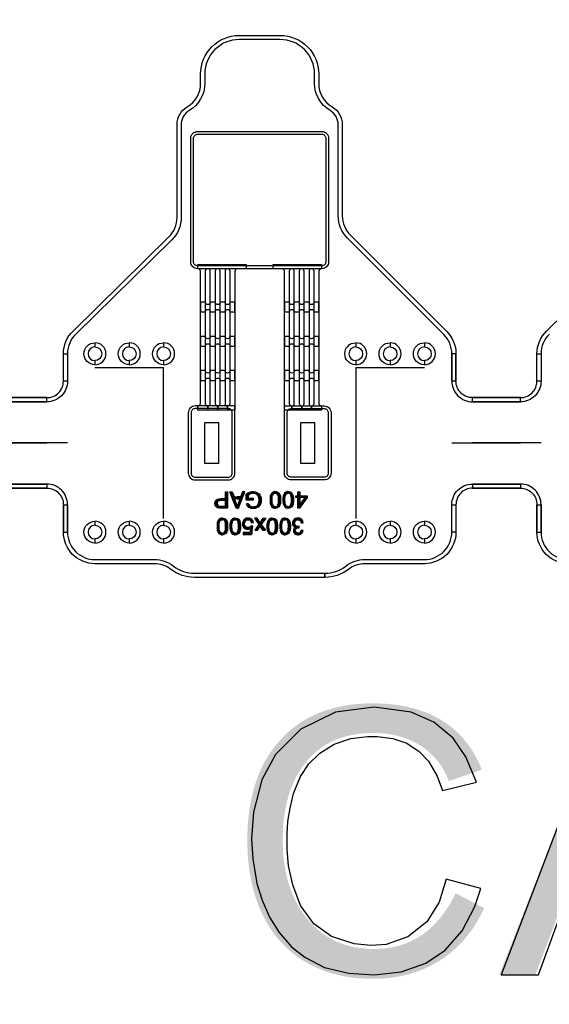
# Model space of a CAD drawing. Extents: x -63500 to 63500, y -63500 to 63500.
# Tile 289 of 296: x 21107 to 24966, y 26429 to 33606. Entities that reach past the tile are written whole.
import ezdxf

# ---------------------------------------------------------------- set-up
doc = ezdxf.new("R2010")
doc.units = 13
doc.header["$MEASUREMENT"] = 0
for name, color, linetype in [('1_Metal', 2, 'Continuous'), ('2_Electrodes', 5, 'Continuous'), ('3_Outline', 4, 'Continuous')]:
    doc.layers.add(name, color=color, linetype=linetype)
doc.styles.get("Standard").update_dxf_attribs({"font": 'arial.ttf'})

msp = doc.modelspace()

# ---------------------------------------------------------------- linework, layer by layer
for p, q in [((21655.8, 31070.8), (21905.8, 31070.8)), ((21905.8, 31070.8), (22155.8, 31070.8)), ((22155.8, 29970.8), (22155.8, 31070.8)), ((23555.8, 31070.8), (23555.8, 29970.8)), ((23555.8, 31070.8), (23805.8, 31070.8)), ((23805.8, 31070.8), (24055.8, 31070.8)), ((20805.8, 30520.8), (21305.8, 30520.8)), ((21455.8, 30520.8), (20955.8, 30520.8)), ((24255.8, 30520.8), (24755.8, 30520.8)), ((24905.8, 30520.8), (24405.8, 30520.8))]:
    msp.add_line(p, q)
for points in [[(22555.8, 30670.8), (22555.8, 30370.8), (22455.8, 30370.8), (22455.8, 30670.8)], [(23255.8, 30670.8), (23255.8, 30370.8), (23155.8, 30370.8), (23155.8, 30670.8)]]:
    msp.add_lwpolyline(points, close=True)
for radius in [50000, 47500, 45000]:
    msp.add_circle((0, 0), radius)
at = {"layer": '1_Metal'}
msp.add_line((23035.8, 30790.8), (23035.8, 30790.8), dxfattribs=at)
for points in [[(-50000, 0, -1), (50000, 0), (51000, 0, 1), (-51000, 0)], [(22403.8, 31790.8, -0.414214), (22353.8, 31840.8), (22353.8, 32740.8, -0.414214), (22403.8, 32790.8), (23307.8, 32790.8, -0.414214), (23357.8, 32740.8), (23357.8, 31840.8, -0.414214), (23307.8, 31790.8), (22403.8, 31790.8)], [(22757.8, 31790.8), (22693.8, 31790.8, 0.414214), (22675.8, 31772.8), (22675.8, 30760.8), (22621.8, 30760.8), (22621.8, 30790.8, 0.414214), (22639.8, 30808.8), (22639.8, 31772.8, 1), (22603.8, 31772.8), (22603.8, 30808.8, 0.414214), (22621.8, 30790.8), (22621.8, 30790.8), (22621.8, 30760.8), (22549.8, 30760.8), (22549.8, 30790.8, 0.414214), (22567.8, 30808.8), (22567.8, 31772.8, 1), (22531.8, 31772.8), (22531.8, 30808.8, 0.414214), (22549.8, 30790.8), (22549.8, 30790.8), (22549.8, 30760.8), (22477.8, 30760.8), (22477.8, 30790.8, 0.414214), (22495.8, 30808.8), (22495.8, 31772.8, 1), (22459.8, 31772.8), (22459.8, 30808.8, 0.414214), (22477.8, 30790.8), (22477.8, 30790.8), (22477.8, 30760.8), (22405.8, 30760.8), (22405.8, 30790.8, 0.414214), (22423.8, 30808.8), (22423.8, 31772.8, 0.414214), (22405.8, 31790.8), (22405.8, 31820.8), (22757.8, 31820.8)], [(23305.8, 31790.8), (23305.8, 31790.8, 0.414214), (23287.8, 31772.8), (23287.8, 30808.8, 0.414214), (23305.8, 30790.8), (23305.8, 30760.8), (23233.8, 30760.8), (23233.8, 30790.8), (23233.8, 30790.8, 0.414214), (23251.8, 30808.8), (23251.8, 31772.8, 1), (23215.8, 31772.8), (23215.8, 30808.8, 0.414214), (23233.8, 30790.8), (23233.8, 30760.8), (23161.8, 30760.8), (23161.8, 30790.8), (23161.8, 30790.8, 0.414214), (23179.8, 30808.8), (23179.8, 31772.8, 1), (23143.8, 31772.8), (23143.8, 30808.8, 0.414214), (23161.8, 30790.8), (23161.8, 30760.8), (23089.8, 30760.8), (23089.8, 30790.8), (23089.8, 30790.8, 0.414214), (23107.8, 30808.8), (23107.8, 31772.8, 1), (23071.8, 31772.8), (23071.8, 30808.8, 0.414214), (23089.8, 30790.8), (23089.8, 30760.8), (23035.8, 30760.8), (23035.8, 31772.8, 0.414214), (23017.8, 31790.8), (22953.8, 31790.8), (22953.8, 31820.8), (23305.8, 31820.8)], [(22639.8, 31475.6), (22675.8, 31475.6), (22675.8, 31547.6), (22639.8, 31547.6, -0.414214), (22621.8, 31529.6), (22621.8, 31529.6, -0.414214), (22603.8, 31547.6), (22567.8, 31547.6, -0.414214), (22549.8, 31529.6), (22549.8, 31529.6, -0.414214), (22531.8, 31547.6), (22495.8, 31547.6, -0.414214), (22477.8, 31529.6), (22477.8, 31529.6, -0.414214), (22459.8, 31547.6), (22423.8, 31547.6), (22423.8, 31475.6), (22459.8, 31475.6, -0.414214), (22477.8, 31493.6), (22477.8, 31493.6, -0.414214), (22495.8, 31475.6), (22531.8, 31475.6, -0.414214), (22549.8, 31493.6), (22549.8, 31493.6, -0.414214), (22567.8, 31475.6), (22603.8, 31475.6, -0.414214), (22621.8, 31493.6), (22621.8, 31493.6, -0.414214)], [(23251.8, 31475.6), (23287.8, 31475.6), (23287.8, 31547.6), (23251.8, 31547.6, -0.414214), (23233.8, 31529.6), (23233.8, 31529.6, -0.414214), (23215.8, 31547.6), (23179.8, 31547.6, -0.414214), (23161.8, 31529.6), (23161.8, 31529.6, -0.414214), (23143.8, 31547.6), (23107.8, 31547.6, -0.414214), (23089.8, 31529.6), (23089.8, 31529.6, -0.414214), (23071.8, 31547.6), (23035.8, 31547.6), (23035.8, 31475.6), (23071.8, 31475.6, -0.414214), (23089.8, 31493.6), (23089.8, 31493.6, -0.414214), (23107.8, 31475.6), (23143.8, 31475.6, -0.414214), (23161.8, 31493.6), (23161.8, 31493.6, -0.414214), (23179.8, 31475.6), (23215.8, 31475.6, -0.414214), (23233.8, 31493.6), (23233.8, 31493.6, -0.414214)], [(22639.8, 31225.6), (22675.8, 31225.6), (22675.8, 31297.6), (22639.8, 31297.6, -0.414214), (22621.8, 31279.6), (22621.8, 31279.6, -0.414214), (22603.8, 31297.6), (22567.8, 31297.6, -0.414214), (22549.8, 31279.6), (22549.8, 31279.6, -0.414214), (22531.8, 31297.6), (22495.8, 31297.6, -0.414214), (22477.8, 31279.6), (22477.8, 31279.6, -0.414214), (22459.8, 31297.6), (22423.8, 31297.6), (22423.8, 31225.6), (22459.8, 31225.6, -0.414214), (22477.8, 31243.6), (22477.8, 31243.6, -0.414214), (22495.8, 31225.6), (22531.8, 31225.6, -0.414214), (22549.8, 31243.6), (22549.8, 31243.6, -0.414214), (22567.8, 31225.6), (22603.8, 31225.6, -0.414214), (22621.8, 31243.6), (22621.8, 31243.6, -0.414214)], [(23251.8, 31225.6), (23287.8, 31225.6), (23287.8, 31297.6), (23251.8, 31297.6, -0.414214), (23233.8, 31279.6), (23233.8, 31279.6, -0.414214), (23215.8, 31297.6), (23179.8, 31297.6, -0.414214), (23161.8, 31279.6), (23161.8, 31279.6, -0.414214), (23143.8, 31297.6), (23107.8, 31297.6, -0.414214), (23089.8, 31279.6), (23089.8, 31279.6, -0.414214), (23071.8, 31297.6), (23035.8, 31297.6), (23035.8, 31225.6), (23071.8, 31225.6, -0.414214), (23089.8, 31243.6), (23089.8, 31243.6, -0.414214), (23107.8, 31225.6), (23143.8, 31225.6, -0.414214), (23161.8, 31243.6), (23161.8, 31243.6, -0.414214), (23179.8, 31225.6), (23215.8, 31225.6, -0.414214), (23233.8, 31243.6), (23233.8, 31243.6, -0.414214)], [(22639.8, 30975.6), (22675.8, 30975.6), (22675.8, 31047.6), (22639.8, 31047.6, -0.414214), (22621.8, 31029.6), (22621.8, 31029.6, -0.414214), (22603.8, 31047.6), (22567.8, 31047.6, -0.414214), (22549.8, 31029.6), (22549.8, 31029.6, -0.414214), (22531.8, 31047.6), (22495.8, 31047.6, -0.414214), (22477.8, 31029.6), (22477.8, 31029.6, -0.414214), (22459.8, 31047.6), (22423.8, 31047.6), (22423.8, 30975.6), (22459.8, 30975.6, -0.414214), (22477.8, 30993.6), (22477.8, 30993.6, -0.414214), (22495.8, 30975.6), (22531.8, 30975.6, -0.414214), (22549.8, 30993.6), (22549.8, 30993.6, -0.414214), (22567.8, 30975.6), (22603.8, 30975.6, -0.414214), (22621.8, 30993.6), (22621.8, 30993.6, -0.414214)], [(23251.8, 30975.6), (23287.8, 30975.6), (23287.8, 31047.6), (23251.8, 31047.6, -0.414214), (23233.8, 31029.6), (23233.8, 31029.6, -0.414214), (23215.8, 31047.6), (23179.8, 31047.6, -0.414214), (23161.8, 31029.6), (23161.8, 31029.6, -0.414214), (23143.8, 31047.6), (23107.8, 31047.6, -0.414214), (23089.8, 31029.6), (23089.8, 31029.6, -0.414214), (23071.8, 31047.6), (23035.8, 31047.6), (23035.8, 30975.6), (23071.8, 30975.6, -0.414214), (23089.8, 30993.6), (23089.8, 30993.6, -0.414214), (23107.8, 30975.6), (23143.8, 30975.6, -0.414214), (23161.8, 30993.6), (23161.8, 30993.6, -0.414214), (23179.8, 30975.6), (23215.8, 30975.6, -0.414214), (23233.8, 30993.6), (23233.8, 30993.6, -0.414214)], [(22385.8, 30790.8, 0.414214), (22335.8, 30740.8), (22335.8, 30300.8, 0.414214), (22385.8, 30250.8), (22625.8, 30250.8, 0.414214), (22675.8, 30300.8), (22675.8, 30790.8)], [(23325.8, 30790.8, -0.414214), (23375.8, 30740.8), (23375.8, 30300.8, -0.414214), (23325.8, 30250.8), (23085.8, 30250.8, -0.414214), (23035.8, 30300.8), (23035.8, 30790.8)]]:
    msp.add_lwpolyline(points, format="xyb", close=True, dxfattribs=at)
for points in [[(22621.6, 30164.7), (22621.6, 30044.2), (22568.8, 30044.2), (22557.3, 30045.7), (22549, 30048), (22541.5, 30052.6), (22535, 30060.5), (22531.6, 30068.3), (22530.1, 30076.1), (22530.1, 30081), (22531.4, 30089.9), (22534.6, 30097.8), (22540.8, 30105.7), (22548.8, 30111.3), (22558.7, 30114.2), (22570.4, 30115.5), (22605.6, 30115.5), (22605.6, 30101.4), (22571.1, 30101.4), (22561.3, 30099.7), (22553.9, 30096.4), (22549.4, 30091.6), (22547, 30085.1), (22546.5, 30079.5), (22547.1, 30073.8), (22550.3, 30066.8), (22555.1, 30062.1), (22560.1, 30059.7), (22566.6, 30058.8), (22605.6, 30058.8), (22605.6, 30164.7), (22621.6, 30164.7)], [(22692.7, 30057.2), (22692.7, 30044.6), (22684.5, 30044.6), (22638.5, 30165.2), (22655.3, 30165.2), (22668.9, 30127.9), (22692.7, 30127.9), (22692.7, 30114.4), (22673.3, 30114.4), (22692.7, 30057.2)], [(22692.7, 30057.2), (22692.7, 30044.6), (22700.8, 30044.6), (22746.8, 30165.2), (22730, 30165.2), (22716.5, 30127.9), (22692.7, 30127.9), (22692.7, 30114.4), (22712, 30114.4), (22692.7, 30057.2)], [(22807.8, 30117.2), (22807.8, 30103.2), (22757, 30103.2), (22757, 30147.6), (22770.2, 30156.8), (22784.2, 30162.7), (22798, 30166.1), (22812.6, 30166.1), (22824.8, 30164.1), (22837.1, 30159.9), (22852, 30148.9), (22860.3, 30137.6), (22865.7, 30123.3), (22867.8, 30108.8), (22867.8, 30101.8), (22866.4, 30089.5), (22863.1, 30078.2), (22857.6, 30066.7), (22849.3, 30056.7), (22841.7, 30051), (22833.1, 30046.8), (22822.3, 30043.6), (22811, 30042.3), (22804.3, 30042.3), (22794.1, 30043.3), (22783.9, 30046.8), (22776.6, 30050.6), (22769.9, 30055.9), (22763.6, 30065), (22758.7, 30078.1), (22773.1, 30082), (22776.6, 30072.4), (22782.3, 30064.5), (22790.1, 30059.5), (22798.7, 30056.8), (22807.7, 30055.9), (22816.2, 30056.5), (22825, 30058.6), (22832.7, 30062.3), (22839.3, 30067.6), (22843.6, 30073.3), (22847.8, 30081.8), (22850.6, 30091.8), (22851.6, 30100.1), (22851.6, 30108.1), (22850.2, 30119.1), (22847.2, 30128.6), (22841.2, 30138.3), (22833.5, 30144.7), (22824.7, 30149.3), (22815.9, 30151.4), (22808.4, 30152.1), (22805.7, 30152.1), (22798.3, 30151.3), (22789.8, 30149.1), (22780.9, 30145.1), (22772.6, 30139.7), (22772.6, 30117.2), (22807.8, 30117.2)], [(22969.8, 30166), (22963.6, 30166), (22951.7, 30162.2), (22943.9, 30155.2), (22937.5, 30145.4), (22933.2, 30132.4), (22931.4, 30118.9), (22931.4, 30094.3), (22933, 30079.1), (22937.2, 30066.2), (22944.5, 30054.7), (22953.4, 30047.8), (22963.5, 30044.3), (22969.8, 30044.2), (22969.8, 30056.2), (22963.7, 30057.2), (22956.8, 30061), (22950.9, 30069.5), (22947.7, 30080.9), (22946.4, 30090.8), (22945.8, 30100.5), (22945.8, 30110.1), (22946.3, 30119), (22947.3, 30127.8), (22949.4, 30137.4), (22952.9, 30144.9), (22958.4, 30150.6), (22964.2, 30153.5), (22969.8, 30154.4)], [(22969.8, 30166), (22976, 30166), (22987.9, 30162.2), (22995.7, 30155.2), (23002.1, 30145.4), (23006.4, 30132.4), (23008.2, 30118.9), (23008.2, 30094.3), (23006.6, 30079.1), (23002.4, 30066.2), (22995.1, 30054.7), (22986.2, 30047.8), (22976.1, 30044.3), (22969.8, 30044.2), (22969.8, 30056.2), (22975.9, 30057.2), (22982.8, 30061), (22988.8, 30069.5), (22991.9, 30080.9), (22993.2, 30090.8), (22993.8, 30100.5), (22993.8, 30110.1), (22993.3, 30119), (22992.3, 30127.8), (22990.3, 30137.4), (22986.7, 30144.9), (22981.2, 30150.6), (22975.4, 30153.5), (22969.8, 30154.4)], [(23063.6, 30166), (23057.5, 30166), (23045.6, 30162.2), (23037.8, 30155.2), (23031.3, 30145.4), (23027.1, 30132.4), (23025.2, 30118.9), (23025.2, 30094.3), (23026.8, 30079.1), (23031.1, 30066.2), (23038.4, 30054.7), (23047.3, 30047.8), (23057.3, 30044.3), (23063.6, 30044.2), (23063.6, 30056.2), (23057.6, 30057.2), (23050.7, 30061), (23044.7, 30069.5), (23041.6, 30080.9), (23040.3, 30090.8), (23039.7, 30100.5), (23039.7, 30110.1), (23040.2, 30119), (23041.2, 30127.8), (23043.2, 30137.4), (23046.8, 30144.9), (23052.3, 30150.6), (23058.1, 30153.5), (23063.6, 30154.4)], [(23063.6, 30166), (23069.8, 30166), (23081.7, 30162.2), (23089.5, 30155.2), (23096, 30145.4), (23100.2, 30132.4), (23102.1, 30118.9), (23102.1, 30094.3), (23100.5, 30079.1), (23096.2, 30066.2), (23088.9, 30054.7), (23080, 30047.8), (23070, 30044.3), (23063.6, 30044.2), (23063.6, 30056.2), (23069.7, 30057.2), (23076.6, 30061), (23082.6, 30069.5), (23085.7, 30080.9), (23087, 30090.8), (23087.6, 30100.5), (23087.6, 30110.1), (23087.1, 30119), (23086.1, 30127.8), (23084.1, 30137.4), (23080.5, 30144.9), (23075, 30150.6), (23069.2, 30153.5), (23063.6, 30154.4)], [(23134.2, 30164.2), (23148.7, 30164.2), (23148.7, 30068.1), (23186.3, 30121.9), (23148.7, 30121.9), (23148.7, 30135.9), (23201.1, 30135.9), (23201.1, 30122.5), (23146.1, 30044.3), (23134.2, 30044.3), (23134.2, 30121.9), (23118.1, 30121.9), (23118.1, 30135.9), (23134.2, 30135.9)], [(22583.8, 29973.1), (22577.6, 29973.1), (22565.7, 29969.3), (22557.9, 29962.3), (22551.4, 29952.5), (22547.2, 29939.5), (22545.4, 29926), (22545.4, 29901.3), (22547, 29886.2), (22551.2, 29873.3), (22558.5, 29861.8), (22567.4, 29854.8), (22577.4, 29851.4), (22583.8, 29851.2), (22583.8, 29863.3), (22577.7, 29864.2), (22570.8, 29868), (22564.8, 29876.6), (22561.7, 29888), (22560.4, 29897.9), (22559.8, 29907.6), (22559.8, 29917.1), (22560.3, 29926.1), (22561.3, 29934.9), (22563.3, 29944.5), (22566.9, 29952), (22572.4, 29957.7), (22578.2, 29960.6), (22583.8, 29961.5)], [(22583.8, 29973.1), (22590, 29973.1), (22601.9, 29969.3), (22609.7, 29962.3), (22616.1, 29952.5), (22620.3, 29939.5), (22622.2, 29926), (22622.2, 29901.3), (22620.6, 29886.2), (22616.4, 29873.3), (22609, 29861.8), (22600.1, 29854.8), (22590.1, 29851.4), (22583.8, 29851.2), (22583.8, 29863.3), (22589.9, 29864.2), (22596.7, 29868), (22602.7, 29876.6), (22605.8, 29888), (22607.2, 29897.9), (22607.7, 29907.6), (22607.7, 29917.1), (22607.2, 29926.1), (22606.3, 29934.9), (22604.2, 29944.5), (22600.7, 29952), (22595.2, 29957.7), (22589.3, 29960.6), (22583.8, 29961.5)], [(22677.6, 29973.1), (22671.4, 29973.1), (22659.5, 29969.3), (22651.7, 29962.3), (22645.3, 29952.5), (22641.1, 29939.5), (22639.2, 29926), (22639.2, 29901.3), (22640.8, 29886.2), (22645, 29873.3), (22652.3, 29861.8), (22661.3, 29854.8), (22671.3, 29851.4), (22677.6, 29851.2), (22677.6, 29863.3), (22671.5, 29864.2), (22664.6, 29868), (22658.7, 29876.6), (22655.5, 29888), (22654.2, 29897.9), (22653.6, 29907.6), (22653.6, 29917.1), (22654.1, 29926.1), (22655.1, 29934.9), (22657.2, 29944.5), (22660.7, 29952), (22666.2, 29957.7), (22672, 29960.6), (22677.6, 29961.5)], [(22677.6, 29973.1), (22683.8, 29973.1), (22695.7, 29969.3), (22703.5, 29962.3), (22710, 29952.5), (22714.2, 29939.5), (22716, 29926), (22716, 29901.3), (22714.4, 29886.2), (22710.2, 29873.3), (22702.9, 29861.8), (22694, 29854.8), (22683.9, 29851.4), (22677.6, 29851.2), (22677.6, 29863.3), (22683.7, 29864.2), (22690.6, 29868), (22696.6, 29876.6), (22699.7, 29888), (22701, 29897.9), (22701.6, 29907.6), (22701.6, 29917.1), (22701.1, 29926.1), (22700.1, 29934.9), (22698.1, 29944.5), (22694.5, 29952), (22689, 29957.7), (22683.2, 29960.6), (22677.6, 29961.5)], [(22736, 29867.3), (22736, 29853.2), (22795.6, 29853.2), (22807, 29914.7), (22793.8, 29917), (22785.7, 29908.5), (22775.5, 29904.8), (22767.8, 29904.8), (22756.1, 29909.3), (22748.4, 29918.8), (22746.1, 29929), (22746.1, 29937.1), (22749.2, 29947.8), (22755.7, 29955.3), (22763.6, 29960.4), (22770.2, 29961.4), (22777.1, 29960.7), (22785.6, 29956.7), (22791.3, 29949.6), (22794.5, 29938.7), (22809.9, 29940.1), (22808, 29949.5), (22803.7, 29958.1), (22798, 29964.7), (22789.8, 29969.8), (22779.1, 29973.2), (22766.4, 29973.2), (22757.7, 29971.5), (22747.9, 29966.7), (22740.1, 29959.3), (22734.8, 29951.1), (22731.3, 29940.9), (22730.4, 29930.8), (22731.6, 29920.4), (22735.2, 29910.5), (22740.9, 29903.2), (22748.5, 29897), (22757.2, 29893.2), (22764.9, 29892.2), (22770.5, 29892.2), (22775.9, 29893), (22781.9, 29894.9), (22790.3, 29899.5), (22783.8, 29867.4), (22736, 29867.3)], [(22821, 29884.7), (22839, 29884.7), (22859.1, 29914.8), (22859.1, 29938.1), (22836.6, 29971.5), (22818.8, 29971.5), (22850.5, 29926.6), (22821, 29884.7)], [(22897.3, 29884.7), (22879.3, 29884.7), (22859.1, 29914.8), (22859.1, 29938.1), (22881.7, 29971.5), (22899.5, 29971.5), (22867.8, 29926.6), (22897.3, 29884.7)], [(22947.3, 29973.1), (22941.1, 29973.1), (22929.2, 29969.3), (22921.4, 29962.3), (22914.9, 29952.5), (22910.7, 29939.5), (22908.9, 29926), (22908.9, 29901.3), (22910.5, 29886.2), (22914.7, 29873.3), (22922, 29861.8), (22930.9, 29854.8), (22941, 29851.4), (22947.3, 29851.2), (22947.3, 29863.3), (22941.2, 29864.2), (22934.3, 29868), (22928.3, 29876.6), (22925.2, 29888), (22923.9, 29897.9), (22923.3, 29907.6), (22923.3, 29917.1), (22923.8, 29926.1), (22924.8, 29934.9), (22926.8, 29944.5), (22930.4, 29952), (22935.9, 29957.7), (22941.7, 29960.6), (22947.3, 29961.5)], [(22947.3, 29973.1), (22953.5, 29973.1), (22965.4, 29969.3), (22973.2, 29962.3), (22979.6, 29952.5), (22983.8, 29939.5), (22985.7, 29926), (22985.7, 29901.3), (22984.1, 29886.2), (22979.9, 29873.3), (22972.6, 29861.8), (22963.6, 29854.8), (22953.6, 29851.4), (22947.3, 29851.2), (22947.3, 29863.3), (22953.4, 29864.2), (22960.3, 29868), (22966.2, 29876.6), (22969.4, 29888), (22970.7, 29897.9), (22971.3, 29907.6), (22971.3, 29917.1), (22970.8, 29926.1), (22969.8, 29934.9), (22967.7, 29944.5), (22964.2, 29952), (22958.7, 29957.7), (22952.9, 29960.6), (22947.3, 29961.5)], [(23041.1, 29973.1), (23034.9, 29973.1), (23023, 29969.3), (23015.2, 29962.3), (23008.8, 29952.5), (23004.6, 29939.5), (23002.7, 29926), (23002.7, 29901.3), (23004.3, 29886.2), (23008.5, 29873.3), (23015.9, 29861.8), (23024.8, 29854.8), (23034.8, 29851.4), (23041.1, 29851.2), (23041.1, 29863.3), (23035, 29864.2), (23028.2, 29868), (23022.2, 29876.6), (23019.1, 29888), (23017.7, 29897.9), (23017.2, 29907.6), (23017.2, 29917.1), (23017.7, 29926.1), (23018.6, 29934.9), (23020.7, 29944.5), (23024.2, 29952), (23029.7, 29957.7), (23035.6, 29960.6), (23041.1, 29961.5)], [(23041.1, 29973.1), (23047.3, 29973.1), (23059.2, 29969.3), (23067, 29962.3), (23073.5, 29952.5), (23077.7, 29939.5), (23079.5, 29926), (23079.5, 29901.3), (23077.9, 29886.2), (23073.7, 29873.3), (23066.4, 29861.8), (23057.5, 29854.8), (23047.5, 29851.4), (23041.1, 29851.2), (23041.1, 29863.3), (23047.2, 29864.2), (23054.1, 29868), (23060.1, 29876.6), (23063.2, 29888), (23064.5, 29897.9), (23065.1, 29907.6), (23065.1, 29917.1), (23064.6, 29926.1), (23063.6, 29934.9), (23061.6, 29944.5), (23058, 29952), (23052.5, 29957.7), (23046.7, 29960.6), (23041.1, 29961.5)], [(23171.8, 29882.1), (23156.9, 29884.6), (23153.7, 29873.6), (23145.5, 29865.6), (23136.1, 29863.3), (23127, 29864.9), (23118.9, 29871.3), (23115.5, 29881.6), (23118.1, 29891.9), (23125.8, 29898.5), (23135.3, 29901.5), (23142.9, 29901.5), (23144.3, 29915), (23133.9, 29912.9), (23124.3, 29914.9), (23116.1, 29920.1), (23111.3, 29928.7), (23110.5, 29936.6), (23111.6, 29944.5), (23115.6, 29951.9), (23121.9, 29957.6), (23130.5, 29960.9), (23139.4, 29960.9), (23145.8, 29958.6), (23152.4, 29953.1), (23156.7, 29944.7), (23158.5, 29937.6), (23173.7, 29939.4), (23170.4, 29951.8), (23164.1, 29961.2), (23155, 29968.9), (23145.2, 29972.5), (23135.7, 29973.7), (23127.1, 29973.1), (23115.9, 29969.6), (23107, 29963), (23099.9, 29954.9), (23095.9, 29945.6), (23094.6, 29936.3), (23095.5, 29928.7), (23098.5, 29920.1), (23104.2, 29912.8), (23110.3, 29908.8), (23117.1, 29906.6), (23110.4, 29902.5), (23104.3, 29895.4), (23101, 29887.1), (23101, 29878.2), (23104.2, 29867.8), (23111.1, 29859.7), (23121.8, 29853.7), (23131.1, 29851.2), (23139.1, 29851.2), (23148.4, 29853.1), (23157.9, 29857.9), (23164.4, 29864.4), (23169, 29872.4), (23171.8, 29882.1)], [(23959.4, 28557.5), (23689.2, 28595.1), (23409.1, 28557.3), (23155.6, 28434.8), (22970, 28248.9), (22871, 28065), (22811.1, 27829.9), (22795.2, 27636.2), (22805, 27488.2), (22835.7, 27308.8), (22874.8, 27187.1), (22927.5, 27063.4), (22997.9, 26951.8), (23088.5, 26848.4), (23184, 26772.2), (23329.1, 26698.5), (23504.7, 26655.2), (23690.7, 26643.5), (23887, 26665.6), (24066.8, 26729.1), (24207.5, 26823.4), (24330, 26964.6), (24423.7, 27141.7), (24467.4, 27272.6), (24213.6, 27340.3), (24164.2, 27172.7), (24073.5, 27029.2), (23935.7, 26921.4), (23778.4, 26865.1), (23664.6, 26858.8), (23544.7, 26870), (23379.8, 26923.8), (23251, 27015.8), (23153.2, 27148.1), (23096.8, 27301), (23066.6, 27439.4), (23055.1, 27558.9), (23055.1, 27672), (23061.6, 27762.2), (23076.8, 27859.8), (23102.8, 27966), (23152.4, 28089.8), (23213.2, 28181), (23293.6, 28259.9), (23397.8, 28325), (23519.5, 28366.3), (23640.4, 28382.2), (23712.1, 28382.2), (23825.8, 28366.7), (23927.4, 28331.7), (24018.2, 28272.3), (24085.3, 28200.7), (24149.2, 28092.1), (24188.9, 27987.3), (24434.3, 28047.1), (24357.8, 28232.2), (24264.2, 28369.9), (24123.6, 28485.2)], [(25494.5, 28398.2), (25494.5, 28594.4), (25359.2, 28594.4), (24614.1, 26643.5), (24887.9, 26643.5), (25107.7, 27249), (25494.5, 27249), (25494.5, 27468.9), (25179.8, 27468.9), (25494.5, 28398.2)]]:
    msp.add_lwpolyline(points, close=True, dxfattribs=at)
at = {"layer": '2_Electrodes'}
for points in [[(47500, 0, 1), (-47500, 0), (-51000, 0, -1), (51000, 0)], [(21425.8, 30970.8), (21425.8, 31170.8, -0.203475), (21496, 31336.3), (22193.9, 32022.1, 0.201193), (22253.8, 32164.7), (22253.8, 32840.8, -0.265291), (22327.5, 32970, 0.265291), (22425.8, 33142.2), (22425.8, 33210.8, -0.414214), (22705.8, 33490.8), (23005.8, 33490.8, -0.414214), (23285.8, 33210.8), (23285.8, 33142.2, 0.265291), (23384, 32970, -0.265291), (23457.8, 32840.8), (23457.8, 32176.9, 0.198912), (23516.3, 32035.5), (24218.4, 31333.4, -0.198912), (24285.8, 31170.8), (24285.8, 30970.8), (24255.8, 30970.8), (24255.8, 31170.8, 0.198912), (24197.2, 31312.2), (23495.1, 32014.3, -0.198912), (23427.8, 32176.9), (23427.8, 32840.8, 0.265291), (23368.8, 32944.1, -0.265291), (23255.8, 33142.2), (23255.8, 33210.8, 0.414214), (23005.8, 33460.8), (22705.8, 33460.8, 0.414214), (22455.8, 33210.8), (22455.8, 33142.2, -0.265291), (22342.7, 32944.1, 0.265291), (22283.8, 32840.8), (22283.8, 32164.7, -0.201193), (22215, 32000.7), (21516.8, 31314.7, 0.203475), (21455.8, 31170.8), (21455.8, 30970.8)], [(22403.8, 31810.8, -0.414214), (22373.8, 31840.8), (22373.8, 32740.8, -0.414214), (22403.8, 32770.8), (23307.8, 32770.8, -0.414214), (23337.8, 32740.8), (23337.8, 31840.8, -0.414214), (23307.8, 31810.8), (22403.8, 31810.8)], [(21655.8, 31090.8, -1), (21655.8, 31250.8), (21655.8, 31220.8, 1), (21655.8, 31120.8)], [(21655.8, 31090.8, 1), (21655.8, 31250.8), (21655.8, 31220.8, -1), (21655.8, 31120.8)], [(21905.8, 31090.8, -1), (21905.8, 31250.8), (21905.8, 31220.8, 1), (21905.8, 31120.8)], [(21905.8, 31090.8, 1), (21905.8, 31250.8), (21905.8, 31220.8, -1), (21905.8, 31120.8)], [(22155.8, 31090.8, -1), (22155.8, 31250.8), (22155.8, 31220.8, 1), (22155.8, 31120.8)], [(22155.8, 31090.8, 1), (22155.8, 31250.8), (22155.8, 31220.8, -1), (22155.8, 31120.8)], [(23555.8, 31090.8, -1), (23555.8, 31250.8), (23555.8, 31220.8, 1), (23555.8, 31120.8)], [(23555.8, 31090.8, 1), (23555.8, 31250.8), (23555.8, 31220.8, -1), (23555.8, 31120.8)], [(23805.8, 31090.8, -1), (23805.8, 31250.8), (23805.8, 31220.8, 1), (23805.8, 31120.8)], [(23805.8, 31090.8, 1), (23805.8, 31250.8), (23805.8, 31220.8, -1), (23805.8, 31120.8)], [(24055.8, 31090.8, -1), (24055.8, 31250.8), (24055.8, 31220.8, 1), (24055.8, 31120.8)], [(24055.8, 31090.8, 1), (24055.8, 31250.8), (24055.8, 31220.8, -1), (24055.8, 31120.8)], [(20955.8, 30820.8), (21305.8, 30820.8), (21305.8, 30850.8), (20955.8, 30850.8, -0.414214), (20835.8, 30970.8), (20835.8, 31170.8), (20805.8, 31170.8), (20805.8, 30970.8, 0.414214)], [(21305.8, 30820.8), (20955.8, 30820.8), (20955.8, 30850.8), (21305.8, 30850.8, 0.414214), (21425.8, 30970.8), (21425.8, 31170.8), (21455.8, 31170.8), (21455.8, 30970.8, -0.414214)], [(24405.8, 30820.8), (24755.8, 30820.8), (24755.8, 30850.8), (24405.8, 30850.8, -0.414214), (24285.8, 30970.8), (24285.8, 31170.8), (24255.8, 31170.8), (24255.8, 30970.8, 0.414214)], [(24755.8, 30820.8), (24405.8, 30820.8), (24405.8, 30850.8), (24755.8, 30850.8, 0.414214), (24875.8, 30970.8), (24875.8, 31170.8), (24905.8, 31170.8), (24905.8, 30970.8, -0.414214)], [(22385.8, 30770.8, 0.414214), (22355.8, 30740.8), (22355.8, 30300.8, 0.414214), (22385.8, 30270.8), (22625.8, 30270.8, 0.414214), (22655.8, 30300.8), (22655.8, 30740.8, 0.414214), (22625.8, 30770.8)], [(23325.8, 30770.8, -0.414214), (23355.8, 30740.8), (23355.8, 30300.8, -0.414214), (23325.8, 30270.8), (23085.8, 30270.8, -0.414214), (23055.8, 30300.8), (23055.8, 30740.8, -0.414214), (23085.8, 30770.8)], [(20805.8, 30070.8, -0.414214), (20955.8, 30220.8), (21305.8, 30220.8), (21305.8, 30190.8), (20955.8, 30190.8, 0.414214), (20835.8, 30070.8), (20835.8, 29870.8), (20805.8, 29870.8)], [(21455.8, 30070.8, 0.414214), (21305.8, 30220.8), (20955.8, 30220.8), (20955.8, 30190.8), (21305.8, 30190.8, -0.414214), (21425.8, 30070.8), (21425.8, 29870.8), (21455.8, 29870.8)], [(24255.8, 30070.8, -0.414214), (24405.8, 30220.8), (24755.8, 30220.8), (24755.8, 30190.8), (24405.8, 30190.8, 0.414214), (24285.8, 30070.8), (24285.8, 29870.8), (24255.8, 29870.8)], [(24905.8, 30070.8, 0.414214), (24755.8, 30220.8), (24405.8, 30220.8), (24405.8, 30190.8), (24755.8, 30190.8, -0.414214), (24875.8, 30070.8), (24875.8, 29870.8), (24905.8, 29870.8)], [(21455.8, 30070.8), (21455.8, 29870.8, 0.414214), (21655.8, 29670.8), (22087.5, 29670.8, -0.165811), (22228, 29622.9, 0.165811), (22380.8, 29570.8), (23330.8, 29570.8), (23330.8, 29540.8), (22380.8, 29540.8, -0.165811), (22209.7, 29599.1, 0.165811), (22087.5, 29640.8), (21655.8, 29640.8, -0.414214), (21425.8, 29870.8), (21425.8, 30070.8)], [(24285.8, 30070.8), (24285.8, 29870.8, -0.414214), (24055.8, 29640.8), (23624, 29640.8, 0.165811), (23501.8, 29599.1, -0.165811), (23330.8, 29540.8), (23330.8, 29570.8, 0.165811), (23483.5, 29622.9, -0.165811), (23624, 29670.8), (24055.8, 29670.8, 0.414214), (24255.8, 29870.8), (24255.8, 30070.8)], [(24905.8, 30070.8), (24905.8, 29870.8, 0.414214), (25105.8, 29670.8), (25537.5, 29670.8, -0.165811), (25678, 29622.9, 0.165811), (25830.8, 29570.8), (26780.8, 29570.8), (26780.8, 29540.8), (25830.8, 29540.8, -0.165811), (25659.7, 29599.1, 0.165811), (25537.5, 29640.8), (25105.8, 29640.8, -0.414214), (24875.8, 29870.8), (24875.8, 30070.8)], [(21655.8, 29790.8, -1), (21655.8, 29950.8), (21655.8, 29920.8, 1), (21655.8, 29820.8)], [(21655.8, 29790.8, 1), (21655.8, 29950.8), (21655.8, 29920.8, -1), (21655.8, 29820.8)], [(21905.8, 29790.8, -1), (21905.8, 29950.8), (21905.8, 29920.8, 1), (21905.8, 29820.8)], [(21905.8, 29790.8, 1), (21905.8, 29950.8), (21905.8, 29920.8, -1), (21905.8, 29820.8)], [(22155.8, 29790.8, -1), (22155.8, 29950.8), (22155.8, 29920.8, 1), (22155.8, 29820.8)], [(22155.8, 29790.8, 1), (22155.8, 29950.8), (22155.8, 29920.8, -1), (22155.8, 29820.8)], [(23555.8, 29790.8, -1), (23555.8, 29950.8), (23555.8, 29920.8, 1), (23555.8, 29820.8)], [(23555.8, 29790.8, 1), (23555.8, 29950.8), (23555.8, 29920.8, -1), (23555.8, 29820.8)], [(23805.8, 29790.8, -1), (23805.8, 29950.8), (23805.8, 29920.8, 1), (23805.8, 29820.8)], [(23805.8, 29790.8, 1), (23805.8, 29950.8), (23805.8, 29920.8, -1), (23805.8, 29820.8)], [(24055.8, 29790.8, -1), (24055.8, 29950.8), (24055.8, 29920.8, 1), (24055.8, 29820.8)], [(24055.8, 29790.8, 1), (24055.8, 29950.8), (24055.8, 29920.8, -1), (24055.8, 29820.8)]]:
    msp.add_lwpolyline(points, format="xyb", close=True, dxfattribs=at)
msp.add_lwpolyline([(24966.8, 31314.7, 0.203475), (24905.8, 31170.8), (24905.8, 30970.8), (24875.8, 30970.8), (24875.8, 31170.8, -0.203475), (24946, 31336.3), (25643.9, 32022.1, 0.201193)], format="xyb", dxfattribs=at)
at = {"layer": '3_Outline'}
for points in [[(47500, 0, 1), (-47500, 0), (-51000, 0, -1), (51000, 0)], [(21425.8, 30970.8), (21425.8, 31170.8, -0.203475), (21496, 31336.3), (22193.9, 32022.1, 0.201193), (22253.8, 32164.7), (22253.8, 32840.8, -0.265291), (22327.5, 32970, 0.265291), (22425.8, 33142.2), (22425.8, 33210.8, -0.414214), (22705.8, 33490.8), (23005.8, 33490.8, -0.414214), (23285.8, 33210.8), (23285.8, 33142.2, 0.265291), (23384, 32970, -0.265291), (23457.8, 32840.8), (23457.8, 32176.9, 0.198912), (23516.3, 32035.5), (24218.4, 31333.4, -0.198912), (24285.8, 31170.8), (24285.8, 30970.8), (24255.8, 30970.8), (24255.8, 31170.8, 0.198912), (24197.2, 31312.2), (23495.1, 32014.3, -0.198912), (23427.8, 32176.9), (23427.8, 32840.8, 0.265291), (23368.8, 32944.1, -0.265291), (23255.8, 33142.2), (23255.8, 33210.8, 0.414214), (23005.8, 33460.8), (22705.8, 33460.8, 0.414214), (22455.8, 33210.8), (22455.8, 33142.2, -0.265291), (22342.7, 32944.1, 0.265291), (22283.8, 32840.8), (22283.8, 32164.7, -0.201193), (22215, 32000.7), (21516.8, 31314.7, 0.203475), (21455.8, 31170.8), (21455.8, 30970.8)], [(21655.8, 31090.8, -1), (21655.8, 31250.8), (21655.8, 31220.8, 1), (21655.8, 31120.8)], [(21655.8, 31090.8, 1), (21655.8, 31250.8), (21655.8, 31220.8, -1), (21655.8, 31120.8)], [(21905.8, 31090.8, -1), (21905.8, 31250.8), (21905.8, 31220.8, 1), (21905.8, 31120.8)], [(21905.8, 31090.8, 1), (21905.8, 31250.8), (21905.8, 31220.8, -1), (21905.8, 31120.8)], [(22155.8, 31090.8, -1), (22155.8, 31250.8), (22155.8, 31220.8, 1), (22155.8, 31120.8)], [(22155.8, 31090.8, 1), (22155.8, 31250.8), (22155.8, 31220.8, -1), (22155.8, 31120.8)], [(23555.8, 31090.8, -1), (23555.8, 31250.8), (23555.8, 31220.8, 1), (23555.8, 31120.8)], [(23555.8, 31090.8, 1), (23555.8, 31250.8), (23555.8, 31220.8, -1), (23555.8, 31120.8)], [(23805.8, 31090.8, -1), (23805.8, 31250.8), (23805.8, 31220.8, 1), (23805.8, 31120.8)], [(23805.8, 31090.8, 1), (23805.8, 31250.8), (23805.8, 31220.8, -1), (23805.8, 31120.8)], [(24055.8, 31090.8, -1), (24055.8, 31250.8), (24055.8, 31220.8, 1), (24055.8, 31120.8)], [(24055.8, 31090.8, 1), (24055.8, 31250.8), (24055.8, 31220.8, -1), (24055.8, 31120.8)], [(20955.8, 30820.8), (21305.8, 30820.8), (21305.8, 30850.8), (20955.8, 30850.8, -0.414214), (20835.8, 30970.8), (20835.8, 31170.8), (20805.8, 31170.8), (20805.8, 30970.8, 0.414214)], [(21305.8, 30820.8), (20955.8, 30820.8), (20955.8, 30850.8), (21305.8, 30850.8, 0.414214), (21425.8, 30970.8), (21425.8, 31170.8), (21455.8, 31170.8), (21455.8, 30970.8, -0.414214)], [(24405.8, 30820.8), (24755.8, 30820.8), (24755.8, 30850.8), (24405.8, 30850.8, -0.414214), (24285.8, 30970.8), (24285.8, 31170.8), (24255.8, 31170.8), (24255.8, 30970.8, 0.414214)], [(24755.8, 30820.8), (24405.8, 30820.8), (24405.8, 30850.8), (24755.8, 30850.8, 0.414214), (24875.8, 30970.8), (24875.8, 31170.8), (24905.8, 31170.8), (24905.8, 30970.8, -0.414214)], [(20805.8, 30070.8, -0.414214), (20955.8, 30220.8), (21305.8, 30220.8), (21305.8, 30190.8), (20955.8, 30190.8, 0.414214), (20835.8, 30070.8), (20835.8, 29870.8), (20805.8, 29870.8)], [(21455.8, 30070.8, 0.414214), (21305.8, 30220.8), (20955.8, 30220.8), (20955.8, 30190.8), (21305.8, 30190.8, -0.414214), (21425.8, 30070.8), (21425.8, 29870.8), (21455.8, 29870.8)], [(24255.8, 30070.8, -0.414214), (24405.8, 30220.8), (24755.8, 30220.8), (24755.8, 30190.8), (24405.8, 30190.8, 0.414214), (24285.8, 30070.8), (24285.8, 29870.8), (24255.8, 29870.8)], [(24905.8, 30070.8, 0.414214), (24755.8, 30220.8), (24405.8, 30220.8), (24405.8, 30190.8), (24755.8, 30190.8, -0.414214), (24875.8, 30070.8), (24875.8, 29870.8), (24905.8, 29870.8)], [(21455.8, 30070.8), (21455.8, 29870.8, 0.414214), (21655.8, 29670.8), (22087.5, 29670.8, -0.165811), (22228, 29622.9, 0.165811), (22380.8, 29570.8), (23330.8, 29570.8), (23330.8, 29540.8), (22380.8, 29540.8, -0.165811), (22209.7, 29599.1, 0.165811), (22087.5, 29640.8), (21655.8, 29640.8, -0.414214), (21425.8, 29870.8), (21425.8, 30070.8)], [(24285.8, 30070.8), (24285.8, 29870.8, -0.414214), (24055.8, 29640.8), (23624, 29640.8, 0.165811), (23501.8, 29599.1, -0.165811), (23330.8, 29540.8), (23330.8, 29570.8, 0.165811), (23483.5, 29622.9, -0.165811), (23624, 29670.8), (24055.8, 29670.8, 0.414214), (24255.8, 29870.8), (24255.8, 30070.8)], [(24905.8, 30070.8), (24905.8, 29870.8, 0.414214), (25105.8, 29670.8), (25537.5, 29670.8, -0.165811), (25678, 29622.9, 0.165811), (25830.8, 29570.8), (26780.8, 29570.8), (26780.8, 29540.8), (25830.8, 29540.8, -0.165811), (25659.7, 29599.1, 0.165811), (25537.5, 29640.8), (25105.8, 29640.8, -0.414214), (24875.8, 29870.8), (24875.8, 30070.8)], [(21655.8, 29790.8, -1), (21655.8, 29950.8), (21655.8, 29920.8, 1), (21655.8, 29820.8)], [(21655.8, 29790.8, 1), (21655.8, 29950.8), (21655.8, 29920.8, -1), (21655.8, 29820.8)], [(21905.8, 29790.8, -1), (21905.8, 29950.8), (21905.8, 29920.8, 1), (21905.8, 29820.8)], [(21905.8, 29790.8, 1), (21905.8, 29950.8), (21905.8, 29920.8, -1), (21905.8, 29820.8)], [(22155.8, 29790.8, -1), (22155.8, 29950.8), (22155.8, 29920.8, 1), (22155.8, 29820.8)], [(22155.8, 29790.8, 1), (22155.8, 29950.8), (22155.8, 29920.8, -1), (22155.8, 29820.8)], [(23555.8, 29790.8, -1), (23555.8, 29950.8), (23555.8, 29920.8, 1), (23555.8, 29820.8)], [(23555.8, 29790.8, 1), (23555.8, 29950.8), (23555.8, 29920.8, -1), (23555.8, 29820.8)], [(23805.8, 29790.8, -1), (23805.8, 29950.8), (23805.8, 29920.8, 1), (23805.8, 29820.8)], [(23805.8, 29790.8, 1), (23805.8, 29950.8), (23805.8, 29920.8, -1), (23805.8, 29820.8)], [(24055.8, 29790.8, -1), (24055.8, 29950.8), (24055.8, 29920.8, 1), (24055.8, 29820.8)], [(24055.8, 29790.8, 1), (24055.8, 29950.8), (24055.8, 29920.8, -1), (24055.8, 29820.8)]]:
    msp.add_lwpolyline(points, format="xyb", close=True, dxfattribs=at)
msp.add_lwpolyline([(24966.8, 31314.7, 0.203475), (24905.8, 31170.8), (24905.8, 30970.8), (24875.8, 30970.8), (24875.8, 31170.8, -0.203475), (24946, 31336.3), (25643.9, 32022.1, 0.201193)], format="xyb", dxfattribs=at)

# ---------------------------------------------------------------- texts
for s, p in [('400 GAP', (23203.2, 30164.4)), ('300x500', (23180.4, 29971.6))]:
    msp.add_text(s, height=120, rotation=180).set_placement(p)
msp.add_text('CARSS', height=1950.94).set_placement((22627.3, 26642.6))

doc.saveas('drawing.dxf')
